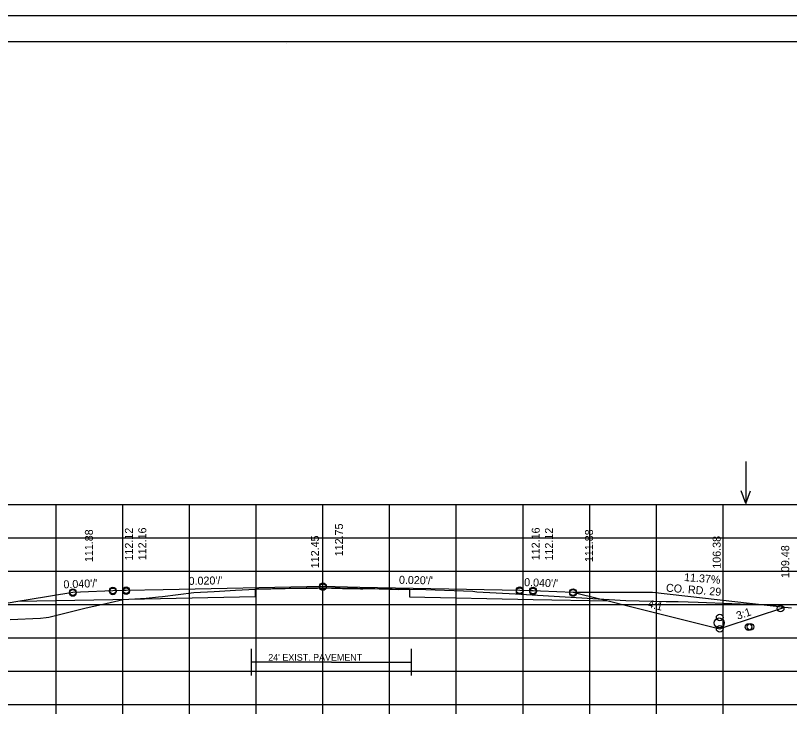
# Model space of a CAD drawing. Extents: x 1175611 to 1176402, y -433344 to -416213.
# Drawn here: x 1175734.9 to 1175850.9, y -427688.9 to -427583.4 of the extents above; entities that cross this region are included whole.
import ezdxf

# ---------------------------------------------------------------- set-up
doc = ezdxf.new("R2010")
doc.units = 0
for name, color, linetype in [('R_Alt Surface', 7, 'Continuous'), ('R_Axis', 7, 'Continuous'), ('R_Border', 7, 'Continuous'), ('R_Drive', 7, 'Continuous'), ('R_Exist Surface', 7, 'Continuous'), ('R_Fin Surface', 7, 'Continuous'), ('R_Grid', 7, 'Continuous'), ('R_No Plot', 7, 'Continuous'), ('R_Water', 7, 'Continuous'), ('R_Water Annot', 7, 'Continuous'), ('R_Xsect Elev', 7, 'Continuous'), ('R_Xsect Slope', 7, 'Continuous')]:
    doc.layers.add(name, color=color, linetype=linetype)

msp = doc.modelspace()

# ---------------------------------------------------------------- linework, layer by layer
at = {"layer": 'R_Alt Surface'}
for q in [(1175770.26, -427680.4), (1175794.27, -427680.4)]:
    msp.add_line((1175782.26, -427680.4), q, dxfattribs=at)
for points in [[(1175735.2, -427671.26), (1175749.47, -427670.98), (1175770.83, -427670.55), (1175770.83, -427669.39), (1175780.97, -427669.18), (1175793.93, -427669.44), (1175793.93, -427670.61), (1175812.47, -427670.98), (1175823.75, -427671.2)], [(1175770.26, -427682.4), (1175770.26, -427678.4)], [(1175794.27, -427682.4), (1175794.27, -427678.4)]]:
    msp.add_lwpolyline(points, dxfattribs=at)
at = {"layer": 'R_Axis'}
for p, q in [((1175640.97, -427686.76), (1175920.97, -427686.76)), ((1175740.97, -427688.16), (1175740.97, -427686.76)), ((1175750.97, -427688.16), (1175750.97, -427686.76)), ((1175760.97, -427688.16), (1175760.97, -427686.76)), ((1175770.97, -427688.16), (1175770.97, -427686.76)), ((1175780.97, -427688.16), (1175780.97, -427686.76)), ((1175790.97, -427688.16), (1175790.97, -427686.76)), ((1175800.97, -427688.16), (1175800.97, -427686.76)), ((1175810.97, -427688.16), (1175810.97, -427686.76)), ((1175820.97, -427688.16), (1175820.97, -427686.76)), ((1175830.97, -427688.16), (1175830.97, -427686.76)), ((1175840.97, -427688.16), (1175840.97, -427686.76))]:
    msp.add_line(p, q, dxfattribs=at)
at = {"layer": 'R_Border'}
for p, q in [((1175622.97, -427587.3), (1175939.15, -427587.3)), ((1175775.49, -427587.56), (1175775.49, -427587.56)), ((1175775.49, -427587.56), (1175775.49, -427587.56))]:
    msp.add_line(p, q, dxfattribs=at)
at = {"layer": 'R_Drive'}
msp.add_lwpolyline([(1175818.47, -427669.89), (1175830.41, -427669.89), (1175850.22, -427672.14)], dxfattribs=at)
at = {"layer": 'R_Exist Surface'}
msp.add_lwpolyline([(1175734.05, -427674), (1175738.59, -427673.78), (1175739.46, -427673.72), (1175739.85, -427673.64), (1175745.44, -427672.23), (1175747.76, -427671.77), (1175750.99, -427671), (1175754.48, -427670.81), (1175756.31, -427670.6), (1175756.89, -427670.54), (1175761.62, -427669.93), (1175764.67, -427669.78), (1175767.84, -427669.61), (1175770.83, -427669.46), (1175773.13, -427669.42), (1175775.31, -427669.36), (1175777.78, -427669.3), (1175779.29, -427669.3), (1175780.17, -427669.29), (1175781.4, -427669.27), (1175781.72, -427669.27), (1175781.93, -427669.27), (1175782.26, -427669.29), (1175782.48, -427669.3), (1175782.64, -427669.31), (1175783.88, -427669.34), (1175785.08, -427669.37), (1175786.58, -427669.4), (1175786.96, -427669.39), (1175787.92, -427669.36), (1175789.38, -427669.41), (1175792.25, -427669.49), (1175793.33, -427669.45), (1175793.78, -427669.44), (1175793.83, -427669.44), (1175793.93, -427669.44), (1175796.38, -427669.52), (1175803.45, -427669.77), (1175804.06, -427669.83), (1175809.82, -427670.13), (1175826.37, -427671.15), (1175832.43, -427671.32), (1175834.22, -427671.29), (1175837.26, -427671.42), (1175847.35, -427671.79), (1175848.25, -427671.82), (1175849.68, -427672.08), (1175851.25, -427672.26)], dxfattribs=at)
at = {"layer": 'R_Fin Surface'}
msp.add_lwpolyline([(1175732.63, -427671.69), (1175735.2, -427671.26), (1175736.75, -427671.01), (1175743.47, -427669.89), (1175744.6, -427669.84), (1175749.47, -427669.65), (1175751.1, -427669.61), (1175751.47, -427669.61), (1175756.99, -427669.5), (1175780.97, -427669.02), (1175786.49, -427669.13), (1175810.47, -427669.61), (1175812.1, -427669.64), (1175812.47, -427669.65), (1175813.6, -427669.69), (1175818.47, -427669.89), (1175819.46, -427670.13), (1175823.75, -427671.2), (1175826.88, -427671.99), (1175840.47, -427675.39), (1175841.15, -427675.16), (1175850.22, -427672.14)], dxfattribs=at)
at = {"layer": 'R_Grid'}
for p, q in [((1175640.97, -427656.76), (1175920.97, -427656.76)), ((1175740.97, -427686.76), (1175740.97, -427656.76)), ((1175750.97, -427686.76), (1175750.97, -427656.76)), ((1175760.97, -427686.76), (1175760.97, -427656.76)), ((1175770.97, -427686.76), (1175770.97, -427656.76)), ((1175780.97, -427686.76), (1175780.97, -427656.76)), ((1175790.97, -427686.76), (1175790.97, -427656.76)), ((1175800.97, -427686.76), (1175800.97, -427656.76)), ((1175810.97, -427686.76), (1175810.97, -427656.76)), ((1175820.97, -427686.76), (1175820.97, -427656.76)), ((1175830.97, -427686.76), (1175830.97, -427656.76)), ((1175840.97, -427686.76), (1175840.97, -427656.76)), ((1175640.97, -427661.76), (1175920.97, -427661.76)), ((1175640.97, -427666.76), (1175920.97, -427666.76)), ((1175640.97, -427671.76), (1175920.97, -427671.76)), ((1175640.97, -427676.76), (1175920.97, -427676.76)), ((1175640.97, -427681.76), (1175920.97, -427681.76)), ((1175640.97, -427686.76), (1175920.97, -427686.76))]:
    msp.add_line(p, q, dxfattribs=at)
at = {"layer": 'R_No Plot'}
msp.add_line((1175610.57, -427583.41), (1175943.91, -427583.41), dxfattribs=at)
msp.add_lwpolyline([(1175610.57, -427583.41), (1175943.91, -427583.41), (1175943.91, -427796.75), (1175610.57, -427796.75)], close=True, dxfattribs=at)
for centre in [(1175780.97, -427669.02), (1175743.47, -427669.89), (1175743.47, -427670.02), (1175749.47, -427669.65), (1175749.47, -427669.78), (1175751.47, -427669.61), (1175751.47, -427669.74), (1175780.97, -427669.15), (1175810.47, -427669.61), (1175810.47, -427669.74), (1175812.47, -427669.65), (1175812.47, -427669.78), (1175818.47, -427669.89), (1175818.47, -427670.02), (1175849.6, -427672.35), (1175840.47, -427673.69), (1175840.47, -427675.39), (1175844.8, -427675.13), (1175845.08, -427675.09)]:
    msp.add_circle(centre, 0.5, dxfattribs=at)
at = {"layer": 'R_Water'}
msp.add_circle((1175840.4, -427674.52), 0.75, dxfattribs=at)
at = {"layer": 'R_Water Annot'}
for p, q in [((1175844.39, -427650.32), (1175844.39, -427656.6)), ((1175844.39, -427656.6), (1175843.69, -427654.68)), ((1175844.39, -427656.6), (1175845.09, -427654.68))]:
    msp.add_line(p, q, dxfattribs=at)

# ---------------------------------------------------------------- texts
at = {"layer": 'R_Alt Surface'}
msp.add_text("24' EXIST. PAVEMENT", height=1, dxfattribs=at).set_placement((1175772.77, -427680.18))
at = {"layer": 'R_Drive'}
for s, p in [('11.37%', (1175835.1, -427668.22)), ('CO. RD. 29', (1175832.38, -427669.81))]:
    msp.add_text(s, height=1.2, rotation=355.4228, dxfattribs=at).set_placement(p)
at = {"layer": 'R_Xsect Elev'}
for s, p in [('112.12', (1175752.47, -427665.15)), ('112.16', (1175754.47, -427665.11)), ('112.75', (1175783.97, -427664.52)), ('112.16', (1175813.47, -427665.11)), ('112.12', (1175815.47, -427665.15)), ('111.88', (1175746.47, -427665.39)), ('112.45', (1175780.37, -427666.31)), ('111.88', (1175821.47, -427665.39)), ('106.38', (1175840.62, -427666.38)), ('109.48', (1175850.89, -427667.78))]:
    msp.add_text(s, height=1.2, rotation=90, dxfattribs=at).set_placement(p)
at = {"layer": 'R_Xsect Slope'}
for s, rotation, p in [("0.040'/'", 2.2906, (1175742.07, -427669.34)), ("0.020'/'", 1.1458, (1175760.83, -427668.82)), ("0.020'/'", 358.8542, (1175792.36, -427668.64)), ("0.040'/'", 357.7094, (1175811.12, -427668.99)), ('4:1', 345.9638, (1175829.59, -427672.15)), ('3:1', 18.4349, (1175843.18, -427674.05))]:
    msp.add_text(s, height=1.2, rotation=rotation, dxfattribs=at).set_placement(p)

doc.saveas('drawing.dxf')
